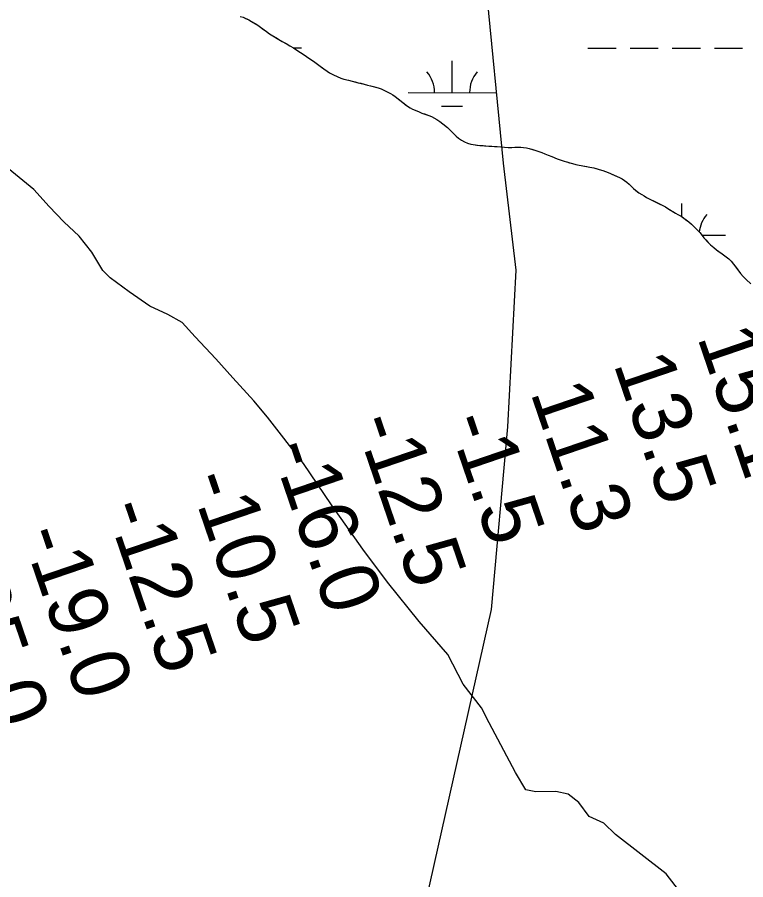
# Model space of a CAD drawing. Extents: x 3148686 to 3186545, y 916144 to 941516.
# Drawn here: x 3162509 to 3163338, y 936312 to 937293 of the extents above; entities that cross this region are included whole.
import ezdxf

# ---------------------------------------------------------------- set-up
doc = ezdxf.new("R2010")
doc.units = 0
for name, color, linetype in [('V-RIVR-EDGE', 7, 'Continuous'), ('V-RIVR-RANG', 7, 'Continuous'), ('V-SITE-VEGE', 7, 'Continuous'), ('V-TOPO-BNDY', 7, 'Continuous'), ('V-WETL-SWMP', 7, 'Continuous')]:
    doc.layers.add(name, color=color, linetype=linetype)

msp = doc.modelspace()

# ---------------------------------------------------------------- linework, layer by layer
at = {"layer": 'V-RIVR-EDGE'}
msp.add_lwpolyline([(3163278.26, 936279), (3163247.24, 936319.01), (3163189.79, 936363.75), (3163176.33, 936376.75), (3163159.76, 936384.05), (3163147.87, 936400.16), (3163135.96, 936409.52), (3163121.97, 936412.67), (3163099.15, 936412.21), (3163087.74, 936414.31), (3163075.86, 936434.05), (3163045.92, 936490.65), (3163037.15, 936507.79), (3163016.47, 936534.81), (3162998.92, 936568.56), (3162966.34, 936605.98), (3162930.15, 936650.67), (3162902.23, 936688.08), (3162866.57, 936738.48), (3162834.54, 936785.75), (3162793.69, 936838.23), (3162778.18, 936856.94), (3162754.39, 936882.93), (3162734.74, 936904.76), (3162711.46, 936929.72), (3162696.46, 936945.83), (3162680.4, 936955.2), (3162659.68, 936964.59), (3162636.38, 936980.73), (3162614.64, 936996.86), (3162606.37, 937005.18), (3162593.97, 937025.95), (3162579.49, 937044.14), (3162561.9, 937060.26), (3162545.35, 937077.93), (3162527.76, 937097.17), (3162498.78, 937121.09)], dxfattribs=at)
at = {"layer": 'V-SITE-VEGE'}
for p, q in [((3162762.48, 937294.11), (3162765.89, 937293.1)), ((3162765.89, 937293.1), (3162772.47, 937290.07)), ((3162772.47, 937290.07), (3162775.65, 937288.4)), ((3162775.65, 937288.4), (3162782.77, 937283.94)), ((3162782.77, 937283.94), (3162785.94, 937281.71)), ((3162785.94, 937281.71), (3162792.4, 937276.82)), ((3162792.4, 937276.82), (3162796.01, 937274.26)), ((3162796.01, 937274.26), (3162799.73, 937271.92)), ((3162799.73, 937271.92), (3162806.75, 937267.9)), ((3162806.75, 937267.9), (3162819.13, 937260.54)), ((3162819.13, 937260.54), (3162823.18, 937258.31)), ((3162823.18, 937258.31), (3162827.23, 937255.64)), ((3162827.23, 937255.64), (3162834.47, 937251.29)), ((3162834.47, 937251.29), (3162841.8, 937245.95)), ((3162841.8, 937245.95), (3162846.18, 937243.05)), ((3162846.18, 937243.05), (3162850.78, 937239.71)), ((3162850.78, 937239.71), (3162857.89, 937234.27)), ((3162857.89, 937234.27), (3162861.61, 937231.7)), ((3162861.61, 937231.7), (3162864.24, 937230.03)), ((3162864.24, 937230.03), (3162868.74, 937227.69)), ((3162868.74, 937227.69), (3162877.29, 937223.99)), ((3162877.29, 937223.99), (3162880.58, 937222.86)), ((3162880.58, 937222.86), (3162885.97, 937221.5)), ((3162885.97, 937221.5), (3162890.03, 937220.59)), ((3162890.03, 937220.59), (3162896.84, 937218.67)), ((3162896.84, 937218.67), (3162903.77, 937217.07)), ((3162903.77, 937217.07), (3162907.5, 937215.94)), ((3162907.5, 937215.94), (3162910.79, 937215.14)), ((3162910.79, 937215.14), (3162919.47, 937212.66)), ((3162919.47, 937212.66), (3162922.98, 937211.53)), ((3162922.98, 937211.53), (3162926.28, 937210.18)), ((3162926.28, 937210.18), (3162933.51, 937206.49)), ((3162933.51, 937206.49), (3162936.47, 937204.71)), ((3162936.47, 937204.71), (3162939.1, 937202.82)), ((3162939.1, 937202.82), (3162952.88, 937192.15)), ((3162952.88, 937192.15), (3162955.95, 937190.25)), ((3162955.95, 937190.25), (3162958.8, 937188.69)), ((3162958.8, 937188.69), (3162965.49, 937185.77)), ((3162965.49, 937185.77), (3162969.44, 937184.2)), ((3162969.44, 937184.2), (3162977.24, 937181.5)), ((3162977.24, 937181.5), (3162980.52, 937180.05)), ((3162980.52, 937180.05), (3162986.23, 937176.81)), ((3162986.23, 937176.81), (3162989.84, 937174.36)), ((3162989.84, 937174.36), (3162998.7, 937167.58)), ((3162998.7, 937167.58), (3163000.89, 937165.47)), ((3163000.89, 937165.47), (3163003.29, 937162.92)), ((3163003.29, 937162.92), (3163008.31, 937158.04)), ((3163008.31, 937158.04), (3163011.16, 937155.48)), ((3163011.16, 937155.48), (3163014.66, 937153.14)), ((3163014.66, 937153.14), (3163017.84, 937151.36)), ((3163017.84, 937151.36), (3163021.46, 937149.9)), ((3163021.46, 937149.9), (3163024.97, 937148.88)), ((3163024.97, 937148.88), (3163027.94, 937148.2)), ((3163027.94, 937148.2), (3163035.42, 937147.37)), ((3163035.42, 937147.37), (3163045.43, 937146.63)), ((3163045.43, 937146.63), (3163059.07, 937145.87)), ((3163059.07, 937145.87), (3163063.58, 937145.39)), ((3163063.58, 937145.39), (3163067.76, 937145.14)), ((3163067.76, 937145.14), (3163081.85, 937145.25)), ((3163081.85, 937145.25), (3163084.93, 937145)), ((3163084.93, 937145), (3163088.45, 937144.43)), ((3163088.45, 937144.43), (3163091.42, 937143.74)), ((3163091.42, 937143.74), (3163099.1, 937141.7)), ((3163099.1, 937141.7), (3163102.51, 937140.58)), ((3163102.51, 937140.58), (3163105.91, 937139.34)), ((3163105.91, 937139.34), (3163109.42, 937137.77)), ((3163109.42, 937137.77), (3163112.93, 937136.42)), ((3163112.93, 937136.42), (3163117.1, 937134.63)), ((3163117.1, 937134.63), (3163123.25, 937132.16)), ((3163123.25, 937132.16), (3163131.48, 937129.34)), ((3163131.48, 937129.34), (3163144.77, 937125.61)), ((3163144.77, 937125.61), (3163152.46, 937124.01)), ((3163152.46, 937124.01), (3163160.6, 937122.62)), ((3163160.6, 937122.62), (3163164.88, 937121.71)), ((3163164.88, 937121.71), (3163171.25, 937120.12)), ((3163171.25, 937120.12), (3163175.31, 937118.77)), ((3163175.31, 937118.77), (3163181.35, 937116.52)), ((3163181.35, 937116.52), (3163194.3, 937110.92)), ((3163194.3, 937110.92), (3163197.25, 937109.35)), ((3163197.25, 937109.35), (3163199.99, 937107.46)), ((3163199.99, 937107.46), (3163202.62, 937105.46)), ((3163202.62, 937105.46), (3163205.24, 937103.13)), ((3163205.24, 937103.13), (3163210.16, 937098.36)), ((3163210.16, 937098.36), (3163216.29, 937093.46)), ((3163216.29, 937093.46), (3163219.68, 937091.35)), ((3163219.68, 937091.35), (3163222.31, 937089.9)), ((3163222.31, 937089.9), (3163224.94, 937088.23)), ((3163224.94, 937088.23), (3163236.46, 937082.36)), ((3163236.46, 937082.36), (3163246.55, 937077.45)), ((3163246.55, 937077.45), (3163249.13, 937075.76)), ((3163249.13, 937075.76), (3163257.91, 937070.4)), ((3163257.91, 937070.4), (3163260.78, 937068.89)), ((3163260.78, 937068.89), (3163264.39, 937066.73)), ((3163264.39, 937066.73), (3163273.25, 937060.25)), ((3163273.25, 937060.25), (3163276.21, 937057.91)), ((3163276.21, 937057.91), (3163278.6, 937055.66)), ((3163278.6, 937055.66), (3163285.51, 937048.17)), ((3163285.51, 937048.17), (3163290.21, 937042.38)), ((3163290.21, 937042.38), (3163295.27, 937036.86)), ((3163295.27, 937036.86), (3163297.85, 937034.33)), ((3163297.85, 937034.33), (3163301.45, 937031.15)), ((3163301.45, 937031.15), (3163304.77, 937028.42)), ((3163304.77, 937028.42), (3163311.05, 937023.92)), ((3163311.05, 937023.92), (3163318.53, 937018.38)), ((3163318.53, 937018.38), (3163321.21, 937015.76)), ((3163321.21, 937015.76), (3163323.97, 937012.39)), ((3163323.97, 937012.39), (3163332.15, 937001.65)), ((3163332.15, 937001.65), (3163335, 936998.29)), ((3163335, 936998.29), (3163337.95, 936995.19)), ((3163337.95, 936995.19), (3163343.76, 936989.95))]:
    msp.add_line(p, q, dxfattribs=at)
at = {"layer": 'V-TOPO-BNDY'}
msp.add_lwpolyline([(3161812.49, 932901.89), (3162033.72, 933562.94), (3162212.64, 934138.29), (3162378.73, 934645.89), (3162508.03, 935040.8), (3162683.81, 935537.42), (3162839.97, 935884.99), (3162914.47, 936083.12), (3162923.03, 936106.29), (3162974.67, 936289.99), (3163048.51, 936619.75), (3163067.03, 936827.25), (3163076.58, 937005.33), (3163062.31, 937127.32), (3163042.08, 937333.1)], dxfattribs=at)
at = {"layer": 'V-WETL-SWMP'}
for p, q in [((3162765.89, 937293.1), (3162768.85, 937291.75)), ((3162765.89, 937293.1), (3162768.85, 937291.75)), ((3162768.85, 937291.75), (3162772.47, 937290.07)), ((3162768.85, 937291.75), (3162772.47, 937290.07)), ((3162772.47, 937290.07), (3162775.65, 937288.4)), ((3162772.47, 937290.07), (3162775.65, 937288.4)), ((3162775.65, 937288.4), (3162779.81, 937285.83)), ((3162775.65, 937288.4), (3162779.81, 937285.83)), ((3162779.81, 937285.83), (3162782.77, 937283.94)), ((3162779.81, 937285.83), (3162782.77, 937283.94)), ((3162782.77, 937283.94), (3162785.94, 937281.71)), ((3162782.77, 937283.94), (3162785.94, 937281.71)), ((3162785.94, 937281.71), (3162789.22, 937279.27)), ((3162785.94, 937281.71), (3162789.22, 937279.27)), ((3162789.22, 937279.27), (3162792.4, 937276.82)), ((3162789.22, 937279.27), (3162792.4, 937276.82)), ((3162792.4, 937276.82), (3162796.01, 937274.26)), ((3162792.4, 937276.82), (3162796.01, 937274.26)), ((3162796.01, 937274.26), (3162799.73, 937271.92)), ((3162796.01, 937274.26), (3162799.73, 937271.92)), ((3162799.73, 937271.92), (3162803.79, 937269.58)), ((3162799.73, 937271.92), (3162803.79, 937269.58)), ((3162803.79, 937269.58), (3162806.75, 937267.9)), ((3162803.79, 937269.58), (3162806.75, 937267.9)), ((3162806.75, 937267.9), (3162810.58, 937265.56)), ((3162806.75, 937267.9), (3162810.58, 937265.56)), ((3162810.58, 937265.56), (3162814.86, 937263.11)), ((3162810.58, 937265.56), (3162814.86, 937263.11)), ((3162814.86, 937263.11), (3162819.13, 937260.54)), ((3162814.86, 937263.11), (3162819.13, 937260.54)), ((3162819.13, 937260.54), (3162823.18, 937258.31)), ((3162819.13, 937260.54), (3162823.18, 937258.31)), ((3162823.18, 937258.31), (3162827.24, 937255.64)), ((3162823.18, 937258.31), (3162827.24, 937255.64)), ((3162823.19, 937258.31), (3162832.47, 937258.3)), ((3162827.24, 937255.64), (3162831.29, 937253.19)), ((3162827.24, 937255.64), (3162831.29, 937253.19)), ((3162831.29, 937253.19), (3162834.47, 937251.29)), ((3162831.29, 937253.19), (3162834.47, 937251.29)), ((3163158.37, 937257.96), (3163190.37, 937257.92)), ((3163206.37, 937257.9), (3163238.37, 937257.87)), ((3163254.37, 937257.85), (3163286.37, 937257.82)), ((3163302.37, 937257.8), (3163334.37, 937257.77)), ((3162834.47, 937251.29), (3162838.08, 937248.62)), ((3162834.47, 937251.29), (3162838.08, 937248.62)), ((3162838.08, 937248.62), (3162841.8, 937245.95)), ((3162838.08, 937248.62), (3162841.8, 937245.95)), ((3162841.8, 937245.95), (3162846.18, 937243.05)), ((3162841.8, 937245.95), (3162846.18, 937243.05)), ((3162846.18, 937243.05), (3162850.78, 937239.72)), ((3162846.18, 937243.05), (3162850.78, 937239.72)), ((3163003.73, 937207.38), (3163003.77, 937243.38)), ((3162850.78, 937239.72), (3162855.04, 937236.49)), ((3162850.78, 937239.72), (3162855.04, 937236.49)), ((3162855.04, 937236.49), (3162857.89, 937234.27)), ((3162855.04, 937236.49), (3162857.89, 937234.27)), ((3162857.89, 937234.27), (3162861.61, 937231.71)), ((3162857.89, 937234.27), (3162861.61, 937231.71)), ((3162861.61, 937231.71), (3162864.24, 937230.04)), ((3162861.61, 937231.71), (3162864.24, 937230.04)), ((3162864.24, 937230.04), (3162868.74, 937227.69)), ((3162864.24, 937230.04), (3162868.74, 937227.69)), ((3162868.74, 937227.69), (3162873.12, 937225.78)), ((3162868.74, 937227.69), (3162873.12, 937225.78)), ((3162873.12, 937225.78), (3162877.29, 937223.99)), ((3162873.12, 937225.78), (3162877.29, 937223.99)), ((3162877.29, 937223.99), (3162880.59, 937222.86)), ((3162877.29, 937223.99), (3162880.59, 937222.86)), ((3162880.59, 937222.86), (3162885.97, 937221.5)), ((3162880.59, 937222.86), (3162885.97, 937221.5)), ((3162885.97, 937221.5), (3162890.03, 937220.59)), ((3162885.97, 937221.5), (3162890.03, 937220.59)), ((3162890.03, 937220.59), (3162893.33, 937219.68)), ((3162890.03, 937220.59), (3162893.33, 937219.68)), ((3162893.33, 937219.68), (3162896.84, 937218.67)), ((3162893.33, 937219.68), (3162896.84, 937218.67)), ((3162896.84, 937218.67), (3162899.92, 937217.98)), ((3162896.84, 937218.67), (3162899.92, 937217.98)), ((3162899.92, 937217.98), (3162903.77, 937217.07)), ((3162899.92, 937217.98), (3162903.77, 937217.07)), ((3162903.77, 937217.07), (3162907.5, 937215.94)), ((3162903.77, 937217.07), (3162907.5, 937215.94)), ((3162907.5, 937215.94), (3162910.79, 937215.15)), ((3162907.5, 937215.94), (3162910.79, 937215.15)), ((3162910.79, 937215.15), (3162915.63, 937213.79)), ((3162910.79, 937215.15), (3162915.63, 937213.79)), ((3162915.63, 937213.79), (3162919.47, 937212.66)), ((3162915.63, 937213.79), (3162919.47, 937212.66)), ((3162919.47, 937212.66), (3162922.98, 937211.53)), ((3162919.47, 937212.66), (3162922.98, 937211.53)), ((3162922.98, 937211.53), (3162926.28, 937210.18)), ((3162922.98, 937211.53), (3162926.28, 937210.18)), ((3162926.28, 937210.18), (3162929.89, 937208.39)), ((3162926.28, 937210.18), (3162929.89, 937208.39)), ((3162929.89, 937208.39), (3162933.51, 937206.49)), ((3162929.89, 937208.39), (3162933.51, 937206.49)), ((3162933.51, 937206.49), (3162936.47, 937204.71)), ((3162933.51, 937206.49), (3162936.47, 937204.71)), ((3162936.47, 937204.71), (3162939.1, 937202.82)), ((3162936.47, 937204.71), (3162939.1, 937202.82)), ((3162953.73, 937207.43), (3163053.73, 937207.32)), ((3162939.1, 937202.82), (3162942.38, 937200.26)), ((3162939.1, 937202.82), (3162942.38, 937200.26)), ((3162942.38, 937200.26), (3162947.63, 937196.26)), ((3162942.38, 937200.26), (3162947.63, 937196.26)), ((3162947.63, 937196.26), (3162950.37, 937194.04)), ((3162947.63, 937196.26), (3162950.37, 937194.04)), ((3162950.37, 937194.04), (3162952.88, 937192.15)), ((3162950.37, 937194.04), (3162952.88, 937192.15)), ((3162952.88, 937192.15), (3162955.95, 937190.25)), ((3162952.88, 937192.15), (3162955.95, 937190.25)), ((3162955.95, 937190.25), (3162958.8, 937188.69)), ((3162955.95, 937190.25), (3162958.8, 937188.69)), ((3162958.8, 937188.69), (3162961.65, 937187.46)), ((3162958.8, 937188.69), (3162961.65, 937187.46)), ((3162961.65, 937187.46), (3162965.49, 937185.77)), ((3162961.65, 937187.46), (3162965.49, 937185.77)), ((3162965.49, 937185.77), (3162969.44, 937184.2)), ((3162965.49, 937185.77), (3162969.44, 937184.2)), ((3162969.44, 937184.2), (3162972.52, 937183.19)), ((3162969.44, 937184.2), (3162972.52, 937183.19)), ((3162991.71, 937191.96), (3163015.71, 937191.93)), ((3162972.52, 937183.19), (3162977.24, 937181.5)), ((3162972.52, 937183.19), (3162977.24, 937181.5)), ((3162977.24, 937181.5), (3162980.53, 937180.04)), ((3162977.24, 937181.5), (3162980.53, 937180.04)), ((3162980.53, 937180.04), (3162983.6, 937178.37)), ((3162980.53, 937180.04), (3162983.6, 937178.37)), ((3162983.6, 937178.37), (3162986.23, 937176.81)), ((3162983.6, 937178.37), (3162986.23, 937176.81)), ((3162986.23, 937176.81), (3162989.84, 937174.36)), ((3162986.23, 937176.81), (3162989.84, 937174.36)), ((3162989.84, 937174.36), (3162993.23, 937171.8)), ((3162989.84, 937174.36), (3162993.23, 937171.8)), ((3162993.23, 937171.8), (3162998.7, 937167.58)), ((3162993.23, 937171.8), (3162998.7, 937167.58)), ((3162998.7, 937167.58), (3163000.89, 937165.47)), ((3162998.7, 937167.58), (3163000.89, 937165.47)), ((3163000.89, 937165.47), (3163003.29, 937162.92)), ((3163000.89, 937165.47), (3163003.29, 937162.92)), ((3163003.29, 937162.92), (3163006.13, 937160.14)), ((3163003.29, 937162.92), (3163006.13, 937160.14)), ((3163006.13, 937160.14), (3163008.31, 937158.04)), ((3163006.13, 937160.14), (3163008.31, 937158.04)), ((3163008.31, 937158.04), (3163011.16, 937155.48)), ((3163008.31, 937158.04), (3163011.16, 937155.48)), ((3163011.16, 937155.48), (3163014.66, 937153.14)), ((3163011.16, 937155.48), (3163014.66, 937153.14)), ((3163014.66, 937153.14), (3163017.84, 937151.36)), ((3163014.66, 937153.14), (3163017.84, 937151.36)), ((3163017.84, 937151.36), (3163021.46, 937149.9)), ((3163017.84, 937151.36), (3163021.46, 937149.9)), ((3163021.46, 937149.9), (3163024.97, 937148.88)), ((3163021.46, 937149.9), (3163024.97, 937148.88)), ((3163024.97, 937148.88), (3163027.94, 937148.2)), ((3163024.97, 937148.88), (3163027.94, 937148.2)), ((3163027.94, 937148.2), (3163031.9, 937147.73)), ((3163027.94, 937148.2), (3163031.9, 937147.73)), ((3163031.9, 937147.73), (3163035.42, 937147.37)), ((3163031.9, 937147.73), (3163035.42, 937147.37)), ((3163035.42, 937147.37), (3163039.05, 937147.12)), ((3163035.42, 937147.37), (3163039.05, 937147.12)), ((3163039.05, 937147.12), (3163045.43, 937146.63)), ((3163039.05, 937147.12), (3163045.43, 937146.63)), ((3163045.43, 937146.63), (3163048.84, 937146.5)), ((3163045.43, 937146.63), (3163048.84, 937146.5)), ((3163048.84, 937146.5), (3163052.14, 937146.25)), ((3163048.84, 937146.5), (3163052.14, 937146.25)), ((3163052.14, 937146.25), (3163055.22, 937146.12)), ((3163052.14, 937146.25), (3163055.22, 937146.12)), ((3163055.22, 937146.12), (3163059.07, 937145.87)), ((3163055.22, 937146.12), (3163059.07, 937145.87)), ((3163059.07, 937145.87), (3163063.58, 937145.39)), ((3163059.07, 937145.87), (3163063.58, 937145.39)), ((3163063.58, 937145.39), (3163067.76, 937145.14)), ((3163063.58, 937145.39), (3163067.76, 937145.14)), ((3163067.76, 937145.14), (3163071.61, 937145.11)), ((3163067.76, 937145.14), (3163071.61, 937145.11)), ((3163071.61, 937145.11), (3163075.25, 937145.19)), ((3163071.61, 937145.11), (3163075.25, 937145.19)), ((3163075.25, 937145.19), (3163078.55, 937145.27)), ((3163075.25, 937145.19), (3163078.55, 937145.27)), ((3163078.55, 937145.27), (3163081.85, 937145.25)), ((3163078.55, 937145.27), (3163081.85, 937145.25)), ((3163081.85, 937145.25), (3163084.93, 937145)), ((3163081.85, 937145.25), (3163084.93, 937145)), ((3163084.93, 937145), (3163088.45, 937144.43)), ((3163084.93, 937145), (3163088.45, 937144.43)), ((3163088.45, 937144.43), (3163091.42, 937143.74)), ((3163088.45, 937144.43), (3163091.42, 937143.74)), ((3163091.42, 937143.74), (3163094.49, 937142.95)), ((3163091.42, 937143.74), (3163094.49, 937142.95)), ((3163094.49, 937142.95), (3163099.1, 937141.7)), ((3163094.49, 937142.95), (3163099.1, 937141.7)), ((3163099.1, 937141.7), (3163102.51, 937140.58)), ((3163099.1, 937141.7), (3163102.51, 937140.58)), ((3163102.51, 937140.58), (3163105.91, 937139.34)), ((3163102.51, 937140.58), (3163105.91, 937139.34)), ((3163105.91, 937139.34), (3163109.42, 937137.77)), ((3163105.91, 937139.34), (3163109.42, 937137.77)), ((3163109.42, 937137.77), (3163112.93, 937136.42)), ((3163109.42, 937137.77), (3163112.93, 937136.42)), ((3163112.93, 937136.42), (3163117.1, 937134.63)), ((3163112.93, 937136.42), (3163117.1, 937134.63)), ((3163117.1, 937134.63), (3163120.06, 937133.51)), ((3163117.1, 937134.63), (3163120.06, 937133.51)), ((3163120.06, 937133.51), (3163123.25, 937132.16)), ((3163120.06, 937133.51), (3163123.25, 937132.16)), ((3163123.25, 937132.16), (3163131.48, 937129.35)), ((3163123.25, 937132.16), (3163131.48, 937129.35)), ((3163131.48, 937129.35), (3163134.45, 937128.55)), ((3163131.48, 937129.35), (3163134.45, 937128.55)), ((3163134.45, 937128.55), (3163137.52, 937127.65)), ((3163134.45, 937128.55), (3163137.52, 937127.65)), ((3163137.52, 937127.65), (3163140.71, 937126.74)), ((3163137.52, 937127.65), (3163140.71, 937126.74)), ((3163140.71, 937126.74), (3163144.77, 937125.61)), ((3163140.71, 937126.74), (3163144.77, 937125.61)), ((3163144.77, 937125.61), (3163148.39, 937124.81)), ((3163144.77, 937125.61), (3163148.39, 937124.81)), ((3163148.39, 937124.81), (3163152.46, 937124.01)), ((3163148.39, 937124.81), (3163152.46, 937124.01)), ((3163152.46, 937124.01), (3163156.97, 937123.2)), ((3163152.46, 937124.01), (3163156.97, 937123.2)), ((3163156.97, 937123.2), (3163160.6, 937122.63)), ((3163156.97, 937123.2), (3163160.6, 937122.63)), ((3163160.6, 937122.63), (3163164.88, 937121.71)), ((3163160.6, 937122.63), (3163164.88, 937121.71)), ((3163164.88, 937121.71), (3163167.85, 937120.92)), ((3163164.88, 937121.71), (3163167.85, 937120.92)), ((3163167.85, 937120.92), (3163171.25, 937120.12)), ((3163167.85, 937120.92), (3163171.25, 937120.12)), ((3163171.25, 937120.12), (3163175.32, 937118.77)), ((3163171.25, 937120.12), (3163175.32, 937118.77)), ((3163175.32, 937118.77), (3163178.39, 937117.64)), ((3163175.32, 937118.77), (3163178.39, 937117.64)), ((3163178.39, 937117.64), (3163181.35, 937116.52)), ((3163178.39, 937117.64), (3163181.35, 937116.52)), ((3163181.35, 937116.52), (3163184.75, 937115.06)), ((3163181.35, 937116.52), (3163184.75, 937115.06)), ((3163184.75, 937115.06), (3163188.92, 937113.27)), ((3163184.75, 937115.06), (3163188.92, 937113.27)), ((3163188.92, 937113.27), (3163194.3, 937110.92)), ((3163188.92, 937113.27), (3163194.3, 937110.92)), ((3163194.3, 937110.92), (3163197.26, 937109.35)), ((3163194.3, 937110.92), (3163197.26, 937109.35)), ((3163197.26, 937109.35), (3163199.99, 937107.46)), ((3163197.26, 937109.35), (3163199.99, 937107.46)), ((3163199.99, 937107.46), (3163202.62, 937105.46)), ((3163199.99, 937107.46), (3163202.62, 937105.46)), ((3163202.62, 937105.46), (3163205.24, 937103.13)), ((3163202.62, 937105.46), (3163205.24, 937103.13)), ((3163205.24, 937103.13), (3163207.43, 937101.02)), ((3163205.24, 937103.13), (3163207.43, 937101.02)), ((3163207.43, 937101.02), (3163210.16, 937098.36)), ((3163207.43, 937101.02), (3163210.16, 937098.36)), ((3163210.16, 937098.36), (3163212.89, 937096.13)), ((3163210.16, 937098.36), (3163212.89, 937096.13)), ((3163212.89, 937096.13), (3163216.29, 937093.47)), ((3163212.89, 937096.13), (3163216.29, 937093.47)), ((3163216.29, 937093.47), (3163219.68, 937091.35)), ((3163216.29, 937093.47), (3163219.68, 937091.35)), ((3163219.68, 937091.35), (3163222.31, 937089.9)), ((3163219.68, 937091.35), (3163222.31, 937089.9)), ((3163222.31, 937089.9), (3163224.94, 937088.23)), ((3163222.31, 937089.9), (3163224.94, 937088.23)), ((3163224.94, 937088.23), (3163238.13, 937081.51)), ((3163224.94, 937088.23), (3163238.13, 937081.51)), ((3163238.13, 937081.51), (3163246.55, 937077.45)), ((3163238.13, 937081.51), (3163246.55, 937077.45)), ((3163246.55, 937077.45), (3163249.13, 937075.76)), ((3163246.55, 937077.45), (3163249.13, 937075.76)), ((3163265.02, 937066.27), (3163265.03, 937081.24)), ((3163249.13, 937075.76), (3163252.18, 937073.88)), ((3163249.13, 937075.76), (3163252.18, 937073.88)), ((3163252.18, 937073.88), (3163255.14, 937072.09)), ((3163252.18, 937073.88), (3163255.14, 937072.09)), ((3163255.14, 937072.09), (3163257.92, 937070.4)), ((3163255.14, 937072.09), (3163257.92, 937070.4)), ((3163257.92, 937070.4), (3163260.78, 937068.89)), ((3163257.92, 937070.4), (3163260.78, 937068.89)), ((3163260.78, 937068.89), (3163264.39, 937066.73)), ((3163260.78, 937068.89), (3163264.39, 937066.73)), ((3163264.39, 937066.73), (3163266.97, 937064.85)), ((3163264.39, 937066.73), (3163266.97, 937064.85)), ((3163266.97, 937064.85), (3163269.93, 937062.69)), ((3163266.97, 937064.85), (3163269.93, 937062.69)), ((3163269.93, 937062.69), (3163273.25, 937060.25)), ((3163269.93, 937062.69), (3163273.25, 937060.25)), ((3163273.25, 937060.25), (3163276.21, 937057.91)), ((3163273.25, 937060.25), (3163276.21, 937057.91)), ((3163276.21, 937057.91), (3163278.61, 937055.66)), ((3163276.21, 937057.91), (3163278.61, 937055.66)), ((3163278.61, 937055.66), (3163280.82, 937053.23)), ((3163278.61, 937055.66), (3163280.82, 937053.23)), ((3163280.82, 937053.23), (3163283.49, 937050.42)), ((3163280.82, 937053.23), (3163283.49, 937050.42)), ((3163283.49, 937050.42), (3163285.51, 937048.17)), ((3163283.49, 937050.42), (3163285.51, 937048.17)), ((3163285.51, 937048.17), (3163288.27, 937044.72)), ((3163285.51, 937048.17), (3163288.27, 937044.72)), ((3163287.87, 937045.21), (3163314.99, 937045.19)), ((3163288.27, 937044.72), (3163290.21, 937042.38)), ((3163288.27, 937044.72), (3163290.21, 937042.38)), ((3163290.21, 937042.38), (3163292.42, 937039.95)), ((3163290.21, 937042.38), (3163292.42, 937039.95)), ((3163292.42, 937039.95), (3163295.27, 937036.86)), ((3163292.42, 937039.95), (3163295.27, 937036.86)), ((3163295.27, 937036.86), (3163297.85, 937034.33)), ((3163295.27, 937036.86), (3163297.85, 937034.33)), ((3163297.85, 937034.33), (3163301.45, 937031.15)), ((3163297.85, 937034.33), (3163301.45, 937031.15)), ((3163301.45, 937031.15), (3163304.77, 937028.43)), ((3163301.45, 937031.15), (3163304.77, 937028.43)), ((3163304.77, 937028.43), (3163307.54, 937026.45)), ((3163304.77, 937028.43), (3163307.54, 937026.45)), ((3163307.54, 937026.45), (3163311.05, 937023.92)), ((3163307.54, 937026.45), (3163311.05, 937023.92)), ((3163311.05, 937023.92), (3163315.58, 937020.54)), ((3163311.05, 937023.92), (3163315.58, 937020.54)), ((3163315.58, 937020.54), (3163318.53, 937018.38)), ((3163315.58, 937020.54), (3163318.53, 937018.38)), ((3163318.53, 937018.38), (3163321.21, 937015.76)), ((3163318.53, 937018.38), (3163321.21, 937015.76)), ((3163321.21, 937015.76), (3163323.97, 937012.4)), ((3163321.21, 937015.76), (3163323.97, 937012.4)), ((3163323.97, 937012.4), (3163325.9, 937009.87)), ((3163323.97, 937012.4), (3163325.9, 937009.87)), ((3163325.9, 937009.87), (3163332.15, 937001.65)), ((3163325.9, 937009.87), (3163332.15, 937001.65)), ((3163332.15, 937001.65), (3163335, 936998.29)), ((3163332.15, 937001.65), (3163335, 936998.29)), ((3163335, 936998.29), (3163337.95, 936995.2)), ((3163335, 936998.29), (3163337.95, 936995.2)), ((3163337.95, 936995.2), (3163340.63, 936992.76)), ((3163337.95, 936995.2), (3163340.63, 936992.76))]:
    msp.add_line(p, q, dxfattribs=at)
for centre, start, end in [((3162948.49, 937207.91), 359.16781, 40.71147), ((3163058.97, 937207.79), 139.1678, 180.71146), ((3163320.24, 937045.66), 139.1678, 175.18276)]:
    msp.add_arc(centre, 35.25, start, end, dxfattribs=at)

# ---------------------------------------------------------------- texts
at = {"layer": 'V-RIVR-RANG'}
for s, p in [('15.1', (3163282.36, 936929.55)), ('13.5', (3163187.04, 936899.24)), ('11.3', (3163092.49, 936866.68)), ('-12.5', (3162892.65, 936833.02)), ('-1.5', (3162997.94, 936834.12)), ('-16.0', (3162797.16, 936803.21)), ('-10.5', (3162703.54, 936767.9)), ('-12.5', (3162608.99, 936735.35)), ('-19.0', (3162513.5, 936705.53)), ('-25.0', (3162418.95, 936672.98))]:
    msp.add_text(s, height=67, rotation=288.85833, dxfattribs=at).set_placement(p)

doc.saveas('drawing.dxf')
